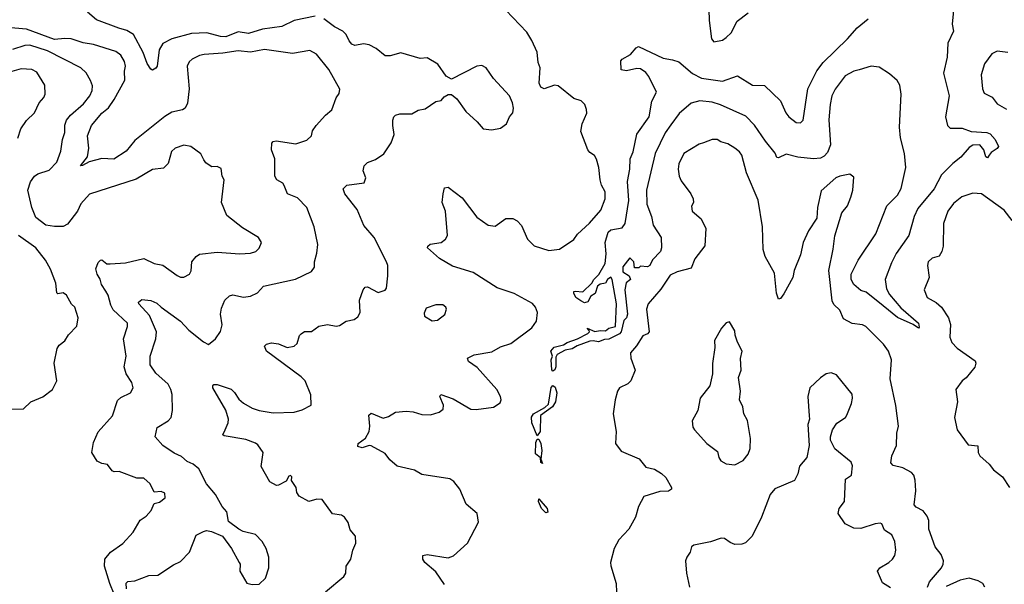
# Model space of a CAD drawing. Extents: x 2056909 to 2160450, y 827444 to 1016825.
# Tile 404 of 501: x 2093876 to 2099505, y 974300 to 977530. Entities that reach past the tile are written whole.
import ezdxf

# ---------------------------------------------------------------- set-up
doc = ezdxf.new("R2010")
doc.units = 0

msp = doc.modelspace()

# ---------------------------------------------------------------- linework, layer by layer
at = {"layer": '0CON10XD'}
for points in [[(2097812.5, 977715), (2097818.2, 977525), (2097831.4, 977421.4), (2097845, 977403.8), (2097893.9, 977413.9), (2097915, 977428.6), (2097942.9, 977455), (2097977.9, 977522.1), (2098040.8, 977569.2)], [(2099222, 977665), (2099206.9, 977505), (2099215.4, 977465), (2099182.3, 977395), (2099178.5, 977315), (2099157.7, 977225), (2099190.4, 977095), (2099169.5, 976975), (2099181.1, 976925), (2099195, 976910.5), (2099265, 976908.9), (2099315, 976891), (2099405, 976885.3), (2099425, 976876.6), (2099453.5, 976845), (2099472.9, 976805), (2099465, 976793.1), (2099429.3, 976770.7), (2099419.2, 976755), (2099409.5, 976740.5), (2099398.8, 976745), (2099388.2, 976785), (2099365, 976813.6), (2099325, 976812.5), (2099305, 976799.4), (2099257, 976743), (2099211.7, 976708.3), (2099146.6, 976643.4), (2099105, 976562.5), (2099010, 976450), (2098989.4, 976405), (2098959.2, 976295), (2098886.6, 976193.4), (2098859.7, 976140.3), (2098824.2, 976045), (2098830.9, 975990.9), (2098848.5, 975958.5), (2098912.8, 975882.8), (2099014.4, 975795), (2099018.9, 975771.1), (2099015, 975766.2), (2098985, 975787.1), (2098895, 975826.4), (2098812.5, 975892.5), (2098715, 975970.8), (2098685, 975980.8), (2098645, 976016), (2098630, 976045), (2098630.6, 976075), (2098669.6, 976155), (2098771.1, 976305), (2098833.2, 976465), (2098895, 976526.2), (2098914.7, 976565), (2098942.8, 976685), (2098934.7, 976765), (2098912.4, 976855), (2098905.3, 976915), (2098915.3, 977105), (2098907.7, 977155), (2098892.4, 977182.4), (2098849.8, 977219.8), (2098789.2, 977259.2), (2098743.6, 977263.6), (2098676.1, 977243.9), (2098644.1, 977235.9), (2098595, 977210), (2098537.9, 977132.1), (2098519.4, 977095), (2098509.2, 977045), (2098502.7, 976957.3), (2098512, 976815), (2098495, 976770.9), (2098475, 976748.8), (2098455, 976738.5), (2098414.8, 976734.8), (2098325, 976743.1), (2098258.1, 976761.9), (2098215, 976740), (2098205, 976742.5), (2098195.8, 976765.8), (2098139.2, 976835), (2098076.9, 976926.9), (2098028.2, 976978.2), (2097883.6, 977043.6), (2097835, 977057.5), (2097765, 977065.3), (2097715, 977051.8), (2097645.8, 976994.2), (2097598.3, 976928.3), (2097567, 976883), (2097508.5, 976765), (2097459.2, 976555), (2097461.9, 976475), (2097487.7, 976405), (2097498, 976355), (2097544.2, 976285), (2097545.8, 976225), (2097540, 976205), (2097494.2, 976155.8), (2097478, 976125), (2097465, 976116.7), (2097425, 976120), (2097415, 976110), (2097391.7, 976111.7), (2097387.5, 976145), (2097365, 976167.5), (2097324.1, 976115.9), (2097325, 976087.5), (2097360, 976065), (2097367.5, 976045), (2097342.5, 976025), (2097336.7, 975985), (2097351.6, 975845), (2097345.2, 975824.8), (2097330, 975810), (2097315, 975744.5), (2097305, 975734), (2097245, 975703.5), (2097218.8, 975701.2), (2097185, 975688), (2097154.1, 975694.1), (2097135, 975691.1), (2097063.8, 975665), (2097035, 975648.1), (2096995, 975640.6), (2096949.4, 975615), (2096940.5, 975599.5), (2096941.2, 975545), (2096935, 975528), (2096925, 975520), (2096917.5, 975527.5), (2096914.4, 975585), (2096921.5, 975605), (2096913.1, 975635), (2096932.4, 975657.6), (2096985, 975669.4), (2097005.4, 975684.6), (2097065, 975705.5), (2097123.8, 975735), (2097133.3, 975745), (2097132.5, 975752.5), (2097120, 975765), (2097165, 975745.7), (2097195, 975751.9), (2097225, 975750), (2097244.1, 975765.9), (2097282.5, 975775), (2097288.9, 975905), (2097263.3, 976045), (2097255, 976057.5), (2097237.5, 976045), (2097225, 976022.5), (2097195, 976018), (2097178.8, 976005), (2097165.9, 975964.1), (2097141.4, 975948.6), (2097125, 975916.7), (2097105, 975911.2), (2097085, 975922), (2097055, 975942), (2097044, 975965), (2097043.8, 975975), (2097052.7, 975977.3), (2097096.4, 975973.6), (2097147.6, 976022.4), (2097158.8, 976045), (2097187.9, 976072.1), (2097222.9, 976135), (2097230, 976190), (2097223, 976255), (2097240.8, 976315), (2097255, 976328.3), (2097320.4, 976339.6), (2097337.5, 976365), (2097359.6, 976495), (2097351, 976605), (2097363.6, 976675), (2097365.6, 976735), (2097382.9, 976775), (2097403.8, 976875), (2097474.3, 976975), (2097490.5, 977065), (2097516.5, 977115), (2097472.5, 977205), (2097455, 977228.6), (2097425, 977248.6), (2097405, 977251.9), (2097345, 977237.5), (2097315, 977242.5), (2097312.5, 977295), (2097320, 977305), (2097368.8, 977331.2), (2097400.5, 977369.5), (2097413.8, 977376.2), (2097555, 977310.9), (2097609.1, 977300.9), (2097645, 977288.6), (2097722.8, 977222.8), (2097775, 977196.2), (2097895, 977178.5), (2097979.5, 977209.5), (2098065, 977155.5), (2098135, 977154), (2098225, 977065.3), (2098256.9, 976996.9), (2098273.9, 976973.9), (2098315, 976942.7), (2098340, 976940), (2098354.6, 976955.4), (2098382.1, 977135), (2098432.9, 977237.1), (2098468.9, 977285), (2098609.4, 977420.6), (2098665, 977483.9), (2098726.8, 977535)], [(2095565, 977550.3), (2095445.8, 977525), (2095375, 977490.5), (2095263.4, 977476.6), (2095185, 977452), (2095125, 977461.1), (2095055, 977431.8), (2095025, 977433.6), (2094945.3, 977454.7), (2094858.2, 977451.8), (2094745, 977421.1), (2094695, 977394.4), (2094673.1, 977356.9), (2094661.9, 977265), (2094655, 977252), (2094635, 977241.2), (2094625, 977246.7), (2094605, 977280), (2094582.9, 977342.9), (2094527.1, 977445), (2094488.6, 977468.6), (2094442, 977482), (2094315, 977530), (2094263.2, 977573.2)], [(2096305, 974299.2), (2096255, 974372.5), (2096192.5, 974425), (2096181.2, 974445), (2096180, 974465), (2096205, 974470.8), (2096325, 974451.5), (2096357, 974463), (2096437.1, 974535), (2096500, 974655), (2096491.2, 974705), (2096428.5, 974758.5), (2096392.5, 974845), (2096358.8, 974888.8), (2096335, 974903.3), (2096175, 974929.2), (2096132.9, 974952.9), (2096035, 974977.1), (2095992.1, 975012.1), (2095965, 975048), (2095885, 975092.2), (2095875, 975094.4), (2095835, 975081.8), (2095809.5, 975089.5), (2095811.2, 975105), (2095853.5, 975136.5), (2095874.4, 975175), (2095878.1, 975205), (2095872, 975268), (2095885, 975278.8), (2095955, 975250), (2095985, 975260), (2096025, 975284.4), (2096085, 975291.1), (2096125, 975287.8), (2096175, 975271.9), (2096225, 975270.6), (2096275, 975285.7), (2096297.8, 975302.2), (2096298.9, 975325), (2096278.8, 975375), (2096284, 975386), (2096355, 975360.5), (2096455, 975302.2), (2096485, 975300), (2096585.9, 975314.1), (2096622.3, 975337.7), (2096628.8, 975355), (2096624.2, 975375), (2096604.2, 975415), (2096490.8, 975540.8), (2096442, 975575), (2096436.2, 975595), (2096475, 975613.8), (2096575, 975630), (2096625, 975659.4), (2096685, 975677.5), (2096805, 975767.5), (2096830, 975805), (2096835.7, 975855), (2096826, 975885), (2096807.6, 975907.6), (2096704, 975964), (2096606.6, 975996.6), (2096468, 976085), (2096350.5, 976120.5), (2096276, 976165), (2096208, 976225), (2096210, 976235), (2096223.8, 976246.2), (2096285, 976256.2), (2096310, 976275), (2096321.2, 976295), (2096310.8, 976435), (2096291.2, 976485), (2096297.5, 976535), (2096305, 976567.5), (2096325, 976572.5), (2096405, 976512), (2096490.2, 976400.2), (2096555, 976354), (2096595, 976350), (2096655, 976393.3), (2096695, 976393.8), (2096720.5, 976380.5), (2096745, 976353.8), (2096779.2, 976275), (2096816.8, 976236.8), (2096900.5, 976210.5), (2096962.7, 976217.3), (2097045, 976273.8), (2097065.8, 976304.2), (2097134.4, 976365.6), (2097198.7, 976441.3), (2097222.5, 976505), (2097224, 976545), (2097203.2, 976583.2), (2097194.3, 976615), (2097186.9, 976685), (2097173.2, 976733.2), (2097162.7, 976752.7), (2097135, 976770), (2097123.8, 976785), (2097085, 976890), (2097092, 976935), (2097118.8, 976995), (2097116.1, 977016.1), (2097106.7, 977045), (2097086.4, 977066.4), (2097045, 977078.6), (2096955, 977152.5), (2096934.5, 977155.5), (2096875, 977134.2), (2096855, 977143.8), (2096846.7, 977166.7), (2096852.2, 977255), (2096840.6, 977285), (2096834.4, 977345), (2096805, 977410.8), (2096775, 977458.5), (2096654.7, 977584.7)], [(2095625, 974257.5), (2095730, 974345), (2095741.2, 974365), (2095742.9, 974405), (2095770, 974445), (2095780, 974495), (2095797.1, 974535), (2095795.7, 974575), (2095765, 974611.2), (2095753.3, 974653.3), (2095733.3, 974685), (2095715, 974695.7), (2095665, 974704), (2095605.8, 974785.8), (2095575, 974787.5), (2095530, 974775), (2095474.3, 974804.3), (2095461.2, 974825), (2095457.5, 974855), (2095430, 974895), (2095432.5, 974915), (2095425, 974922.5), (2095415, 974920), (2095398.8, 974891.2), (2095355, 974868), (2095345, 974866.2), (2095305.8, 974885.8), (2095255.8, 974975), (2095267.5, 975055), (2095237.8, 975097.8), (2095225, 975108.6), (2095168.2, 975128.2), (2095045, 975150), (2095036.7, 975155), (2095050, 975185), (2095068.6, 975225), (2095069.4, 975245), (2095055, 975296.7), (2094981.2, 975425), (2094980, 975435), (2094986.7, 975443.3), (2095005, 975442.5), (2095085, 975416.4), (2095105, 975398.1), (2095129.5, 975359.5), (2095155, 975336.5), (2095205, 975307.5), (2095245, 975295.5), (2095325, 975280.9), (2095445, 975285.6), (2095492, 975298), (2095543.3, 975325), (2095541.4, 975385), (2095507.3, 975465), (2095485, 975488.2), (2095288, 975635), (2095276.4, 975663.6), (2095286.7, 975675), (2095315, 975681.4), (2095356.3, 975676.3), (2095405, 975654.4), (2095445, 975662.5), (2095462.7, 975677.3), (2095476.1, 975723.9), (2095485.9, 975734.1), (2095505, 975746), (2095545, 975746.7), (2095587, 975777), (2095635, 975785.8), (2095685, 975776.2), (2095705, 975781.2), (2095742.5, 975805), (2095787.5, 975815), (2095809.5, 975830.5), (2095822, 975855), (2095818, 975925), (2095840, 975985), (2095850.7, 975999.3), (2095865, 976002.5), (2095925, 975970), (2095965, 975982.5), (2095972.5, 975995), (2095981.2, 976065), (2095980, 976125), (2095974, 976145), (2095901.9, 976285), (2095843.3, 976353.3), (2095805.3, 976445.3), (2095734.2, 976535), (2095726.4, 976563.6), (2095745.8, 976584.2), (2095845, 976596.7), (2095855.8, 976625), (2095838.9, 976665), (2095845.4, 976694.6), (2095865, 976713.1), (2095910.3, 976729.7), (2095957.9, 976762.1), (2096000, 976825), (2096017.3, 976872.7), (2096008.5, 976925), (2096008.5, 976955), (2096015.5, 976974.5), (2096025.5, 976984.5), (2096048.7, 976991.3), (2096118.3, 976991.7), (2096155, 977012), (2096195, 977020), (2096255, 977062.5), (2096285, 977067.5), (2096302, 977088), (2096325, 977102.5), (2096345, 977102.5), (2096375, 977077.5), (2096426.2, 977005), (2096492.5, 976945), (2096525, 976906.7), (2096575, 976900.8), (2096625, 976908.8), (2096658.8, 976935), (2096675.9, 976974.1), (2096695, 976997.5), (2096699.2, 977025), (2096694, 977055), (2096676, 977095), (2096585, 977193.3), (2096543.9, 977253.9), (2096518.3, 977268.3), (2096490, 977265), (2096345, 977190), (2096315, 977207.5), (2096266.7, 977275), (2096205, 977311.2), (2096165, 977308.8), (2096055, 977340), (2095995, 977323.3), (2095965, 977323.1), (2095915, 977365.6), (2095875, 977387.3), (2095842.1, 977392.1), (2095792.3, 977382.3), (2095775, 977390), (2095758.9, 977408.9), (2095741.8, 977445), (2095724.3, 977465), (2095675, 977488.7), (2095615, 977535.3)], [(2094486.8, 974275), (2094485, 974306.9), (2094495, 974316.5), (2094535, 974321.2), (2094615, 974350.9), (2094665, 974352.9), (2094755, 974411.4), (2094795, 974430), (2094846.7, 974485), (2094885, 974581.2), (2094926.7, 974603.3), (2094945, 974608.1), (2094973.5, 974603.5), (2095035, 974576.2), (2095088, 974505), (2095130.8, 974425), (2095135.8, 974415), (2095134.3, 974375), (2095175, 974306.2), (2095205, 974300), (2095245, 974302), (2095281.2, 974335), (2095301.2, 974395), (2095300, 974455), (2095286.1, 974506.1), (2095262.5, 974545), (2095225, 974586), (2095153.3, 974603.3), (2095128.8, 974615), (2095070, 974660), (2095060.8, 974715), (2095034.3, 974745), (2094995, 974813.8), (2094944.6, 974874.6), (2094900.7, 974960.7), (2094867.5, 974987.5), (2094833.1, 975003.1), (2094801.4, 975031.4), (2094760.1, 975050.1), (2094694.5, 975095), (2094651.1, 975145), (2094662.1, 975197.9), (2094725, 975236), (2094742.5, 975255), (2094748.9, 975295), (2094747.1, 975387.1), (2094740.9, 975415), (2094724.7, 975444.7), (2094655, 975508.6), (2094621.8, 975555), (2094621.8, 975605), (2094655.4, 975704.6), (2094658.5, 975745), (2094618.1, 975838.1), (2094557.5, 975905), (2094555.8, 975915), (2094575, 975930), (2094625, 975923.8), (2094659.3, 975909.3), (2094685.6, 975885), (2094795, 975805.5), (2094843.5, 975753.5), (2094926.6, 975686.6), (2094955, 975672), (2094995.4, 975704.6), (2095023.6, 975746.4), (2095033.5, 975785), (2095024.6, 975845), (2095030.2, 975879.8), (2095049.4, 975925), (2095075, 975951.4), (2095095, 975956.7), (2095155, 975943.1), (2095195, 975948.6), (2095235, 975968), (2095270, 976005), (2095453.1, 976046.9), (2095545, 976090), (2095562.5, 976115), (2095562.5, 976145), (2095575.6, 976195), (2095580, 976245), (2095559.4, 976345), (2095517.8, 976455), (2095465, 976510.6), (2095408, 976535), (2095388.3, 976581.7), (2095380, 976595), (2095347.1, 976615), (2095335.4, 976635.4), (2095334.6, 976734.6), (2095315.6, 976785), (2095317, 976823), (2095325.8, 976834.2), (2095343.2, 976836.8), (2095455, 976819.4), (2095518.3, 976841.7), (2095543.8, 976865), (2095550.8, 976895), (2095572, 976925), (2095624, 976985), (2095661.2, 977015), (2095685, 977083.3), (2095701.7, 977108.3), (2095706.4, 977133.6), (2095643.3, 977245), (2095573.8, 977333.8), (2095535, 977353.1), (2095435, 977337.7), (2095275, 977360), (2095195.3, 977344.7), (2095125, 977352.1), (2095038.1, 977338.1), (2094931.1, 977331.1), (2094905, 977325.5), (2094862.5, 977305), (2094845, 977288.6), (2094832.9, 977265), (2094844.6, 977135.4), (2094835, 977052.5), (2094822.9, 977025), (2094806.7, 977015), (2094745, 977001.1), (2094705, 976976.2), (2094535, 976840), (2094485, 976778.2), (2094415, 976732.9), (2094345, 976735.8), (2094272.6, 976717.4), (2094235, 976695.8), (2094223.1, 976695), (2094264.6, 976745.4), (2094270.9, 976795), (2094264.4, 976865), (2094286.5, 976925), (2094345, 976996.4), (2094383.2, 977026.8), (2094416.7, 977073.3), (2094476.9, 977185), (2094474.7, 977235.3), (2094480.8, 977265), (2094475, 977290.8), (2094455, 977326.7), (2094425, 977348.2), (2094298.5, 977388.5), (2094238.1, 977398.1), (2094170.5, 977420.5), (2094135, 977423.2), (2094075, 977416.5), (2093915, 977476.3), (2093805, 977485.6)], [(2094416.5, 974245), (2094391.2, 974305), (2094361.8, 974405), (2094363.1, 974445), (2094395, 974484.2), (2094465, 974533.3), (2094525, 974598.8), (2094565, 974666.7), (2094599.2, 974690.8), (2094627, 974723), (2094645, 974762.5), (2094675, 974770), (2094707.5, 974795), (2094705, 974822.5), (2094685, 974831.2), (2094645, 974826.7), (2094622.5, 974875), (2094585, 974906.7), (2094545, 974907.5), (2094445, 974945.8), (2094416.9, 974943.1), (2094405, 974948.9), (2094378.8, 974985), (2094345, 974991.9), (2094319.2, 975005), (2094289.4, 975055), (2094298.7, 975111.3), (2094325, 975173.3), (2094407.1, 975265), (2094435, 975351.2), (2094455, 975369.2), (2094508.8, 975395), (2094525.7, 975425), (2094516.7, 975455), (2094484.3, 975504.2), (2094473.4, 975545), (2094484.6, 975604.6), (2094469.4, 975705), (2094491.9, 975775), (2094491.9, 975795), (2094410.4, 975870.4), (2094396.8, 975896.8), (2094381.6, 975955), (2094368, 975978), (2094344.2, 976015), (2094335.6, 976045.6), (2094318.2, 976075), (2094311.8, 976105), (2094325, 976140.8), (2094337.5, 976155), (2094345, 976156.9), (2094375, 976134.6), (2094393.7, 976133.7), (2094481.3, 976138.7), (2094585, 976164), (2094645, 976136), (2094695, 976125.7), (2094776.4, 976066.4), (2094795, 976057.5), (2094815, 976057.5), (2094847.5, 976075), (2094856.1, 976093.9), (2094860, 976145), (2094884.3, 976175.7), (2094905, 976188.8), (2095005, 976200.8), (2095135, 976190.8), (2095195, 976194.4), (2095226.7, 976205), (2095245, 976223.3), (2095258.8, 976255), (2095241.2, 976285), (2095149.1, 976339.1), (2095060.3, 976410.3), (2095030.6, 976485), (2095046, 976615), (2095033.8, 976635), (2095028.8, 976678.8), (2095005, 976690), (2094975, 976688.8), (2094965, 976693.8), (2094941.1, 976711.1), (2094929.4, 976729.4), (2094912.1, 976762.1), (2094855.5, 976805.5), (2094815, 976811.9), (2094765, 976795.6), (2094743.7, 976776.3), (2094725, 976707.5), (2094698.3, 976681.7), (2094635, 976674), (2094541.1, 976618.9), (2094275, 976532), (2094225, 976476), (2094206.7, 976435), (2094149.5, 976360.5), (2094125, 976347.8), (2094075, 976347.3), (2094025, 976354.4), (2093968.7, 976398.7), (2093945.6, 976455), (2093922.7, 976555), (2093938.2, 976601.8), (2093960.8, 976635), (2093980.6, 976649.4), (2094045, 976668.6), (2094089.4, 976715), (2094112.3, 976777.7), (2094120.4, 976845), (2094134.7, 976885), (2094133.6, 976926.4), (2094142.9, 976955), (2094165.7, 976984.3), (2094240.3, 977049.7), (2094277.7, 977095), (2094291.3, 977125), (2094291.9, 977151.9), (2094281.5, 977181.5), (2094255.4, 977225.4), (2094225.4, 977255.4), (2094035, 977352.4), (2093935, 977384.2), (2093905, 977382.1), (2093835, 977359.8)], [(2099525, 977342.5), (2099465, 977350), (2099434.4, 977335.6), (2099392.1, 977277.9), (2099373.1, 977215), (2099380, 977135), (2099389.7, 977109.7), (2099435, 977086.2), (2099465, 977048.8), (2099518.3, 977018.3)], [(2093865, 976853.3), (2093882, 976905), (2093915, 976953.8), (2093961.7, 976998.3), (2093988, 977055), (2094013.8, 977085), (2094022, 977105), (2094020.8, 977155), (2093975, 977230), (2093945, 977245.7), (2093885, 977248.5), (2093735, 977207.5)], [(2099065.7, 974285), (2099078.1, 974315), (2099146.9, 974395), (2099156.6, 974415), (2099156.9, 974435), (2099145, 974471.9), (2099110.2, 974515), (2099074.5, 974615), (2099073.3, 974665), (2099065, 974689.4), (2099041.5, 974721.5), (2099001.7, 974741.7), (2098990, 974755), (2098998.6, 974835), (2098995.9, 974895.9), (2098987.3, 974925), (2098975, 974940), (2098925, 974966.2), (2098870, 974980), (2098856.7, 974995), (2098863.1, 975035), (2098888.1, 975095), (2098890, 975165), (2098900, 975205), (2098884.2, 975324.2), (2098853.3, 975475), (2098860.3, 975585), (2098843.5, 975633.5), (2098814, 975675), (2098713.3, 975775), (2098694.2, 975784.2), (2098635, 975792.2), (2098585, 975820), (2098565, 975868), (2098530.6, 975900.6), (2098521.5, 975921.5), (2098502.1, 976095), (2098527.3, 976217.3), (2098535.7, 976294.3), (2098576.2, 976425), (2098608, 976465), (2098628, 976515), (2098639.2, 976555), (2098645, 976630), (2098623, 976647), (2098565, 976635.8), (2098541.2, 976625), (2098458.8, 976551.2), (2098438, 976455), (2098433.8, 976395), (2098385, 976322.5), (2098354.5, 976255.5), (2098340, 976185), (2098304.3, 976095), (2098295.8, 976055), (2098245, 975961.2), (2098225, 975936.2), (2098215, 975932.5), (2098202.5, 975965), (2098190.8, 976080.8), (2098137.3, 976175), (2098126.2, 976215), (2098123.2, 976345), (2098097.6, 976497.6), (2098032.2, 976655), (2098004.3, 976755), (2097992, 976775), (2097965, 976795.8), (2097925, 976820), (2097885, 976830.8), (2097864.1, 976844.1), (2097835, 976844.2), (2097785, 976825.8), (2097761.7, 976818.3), (2097673.8, 976765), (2097644.2, 976705.8), (2097640, 976675), (2097645.8, 976635), (2097657.6, 976607.6), (2097712.5, 976535), (2097726.4, 976506.4), (2097727.5, 976485), (2097717, 976463), (2097720, 976435), (2097771.7, 976391.7), (2097799.2, 976335), (2097793.4, 976236.6), (2097736.9, 976163.1), (2097715, 976109.2), (2097635, 976088.5), (2097595, 976068.9), (2097541.6, 975988.4), (2097468.5, 975905), (2097459.1, 975875), (2097474.3, 975745), (2097466.1, 975733.9), (2097438.7, 975721.3), (2097403.1, 975665), (2097368.6, 975625), (2097370, 975595), (2097394, 975525), (2097370, 975465), (2097353.2, 975446.8), (2097306.2, 975425), (2097294.4, 975405), (2097280, 975355), (2097269.4, 975275), (2097285.9, 975174.1), (2097282, 975105), (2097315, 975062), (2097417.9, 975017.9), (2097455, 974970.6), (2097505, 974960), (2097545, 974934.2), (2097570.5, 974910.5), (2097602.9, 974855), (2097602.5, 974845), (2097586.2, 974833.8), (2097535, 974831.1), (2097445, 974802.5), (2097414.2, 974745.8), (2097397.1, 974685), (2097359.5, 974615), (2097301.5, 974555), (2097275.5, 974505), (2097254.5, 974425), (2097255.5, 974405.5), (2097285.7, 974305.7), (2097288.8, 974255)], [(2099550.9, 976380.9), (2099505, 976440.4), (2099375, 976534.5), (2099325, 976537.5), (2099263.1, 976516.9), (2099215, 976478.6), (2099182.5, 976435), (2099158.1, 976365), (2099155.6, 976235), (2099148.6, 976205), (2099133, 976177), (2099093.2, 976166.8), (2099070, 976145), (2099066, 976125), (2099075.8, 976055), (2099047.5, 975985), (2099065, 975941.2), (2099115, 975912.5), (2099146, 975885), (2099186, 975825), (2099197.3, 975787.3), (2099194.2, 975715), (2099204.4, 975684.4), (2099235, 975651.4), (2099339.4, 975579.4), (2099342.9, 975565), (2099336.9, 975543.1), (2099288.1, 975481.9), (2099264.2, 975465), (2099227.5, 975415), (2099238.1, 975345), (2099220, 975255), (2099236.4, 975185), (2099298.5, 975098.5), (2099353.3, 975093.3), (2099356.5, 975055), (2099365, 975035.8), (2099418.3, 974988.3), (2099443.3, 974955), (2099495.7, 974915.7), (2099534.3, 974854.3)], [(2093825, 975302), (2093897.5, 975305), (2093940, 975345), (2094007.8, 975372.2), (2094063.8, 975415), (2094088, 975465), (2094074, 975565), (2094091.2, 975648.8), (2094102.3, 975667.7), (2094135, 975693.3), (2094155, 975726.7), (2094202.3, 975777.7), (2094211.2, 975825), (2094191.2, 975885), (2094173.1, 975903.1), (2094144.2, 975955), (2094125, 975968.1), (2094095, 975962.9), (2094087.7, 975967.7), (2094083.4, 976023.4), (2094053, 976103), (2094023.8, 976155), (2093969.2, 976225), (2093870, 976295)], [(2096235, 975806.7), (2096265, 975811.2), (2096305.8, 975844.2), (2096316.2, 975875), (2096313.3, 975885), (2096295, 975898.8), (2096255, 975898.8), (2096200.7, 975879.3), (2096188.3, 975851.7), (2096190, 975835), (2096235, 975806.7)], [(2097965, 974984), (2098011.9, 975008.1), (2098040, 975045), (2098052.4, 975077.6), (2098053.8, 975135), (2098037.2, 975237.2), (2098016.2, 975275), (2098011.2, 975315), (2097991.2, 975355), (2097996.2, 975405), (2097986.1, 975483.9), (2098000, 975525), (2097997.7, 975592.3), (2098006, 975635), (2097980.8, 975685), (2097966.7, 975725), (2097965, 975750), (2097935, 975802.5), (2097915, 975796.7), (2097887.5, 975765), (2097847.5, 975695), (2097850, 975655), (2097837, 975563), (2097836.7, 975505), (2097822.5, 975435), (2097766.7, 975365), (2097753.3, 975295), (2097720, 975235), (2097725, 975200), (2097733.3, 975185), (2097803.8, 975105), (2097865, 975060), (2097873.8, 975025), (2097885, 975006.7), (2097915, 974990), (2097965, 974984)], [(2098855, 974281.2), (2098809.4, 974309.4), (2098780, 974375), (2098793.3, 974395), (2098846, 974425), (2098866.3, 974443.7), (2098879.4, 974465), (2098884.4, 974495), (2098878.5, 974545), (2098863, 974583), (2098820.3, 974610.3), (2098805.8, 974645.8), (2098795, 974650), (2098766.1, 974646.1), (2098685, 974619.4), (2098645, 974622.5), (2098595, 974646.2), (2098555.7, 974705.7), (2098560.6, 974735), (2098590.8, 974775), (2098597.5, 974902.5), (2098631.2, 974925), (2098637.3, 974977.3), (2098629.7, 974999.7), (2098535.7, 975075.7), (2098512, 975125), (2098511.2, 975145), (2098523.8, 975185), (2098547.7, 975222.3), (2098596.7, 975255), (2098605, 975267.5), (2098632, 975335), (2098638, 975365), (2098635, 975387.5), (2098545, 975498.8), (2098515, 975510), (2098486.4, 975503.6), (2098455, 975482.5), (2098394, 975425), (2098382, 975375), (2098389.2, 975265), (2098390.8, 975245), (2098381.2, 975215), (2098390, 975095), (2098375.7, 975025), (2098335, 974976.2), (2098325, 974933.3), (2098305.8, 974895), (2098194.3, 974845.7), (2098166, 974815), (2098117.5, 974685), (2098064.3, 974575), (2098025, 974538.5), (2098005, 974529.6), (2097965, 974528.5), (2097938.8, 974538.8), (2097905, 974562.9), (2097885.9, 974564.1), (2097825, 974543.8), (2097730, 974525), (2097717.5, 974515), (2097710, 974485), (2097690, 974455), (2097683.3, 974435), (2097688, 974365), (2097705.7, 974285)], [(2096835, 975150), (2096804.3, 975224.3), (2096803, 975257), (2096814.3, 975275.7), (2096878.3, 975311.7), (2096898.7, 975331.3), (2096914.6, 975425.4), (2096925, 975438.6), (2096937.4, 975427.4), (2096947.3, 975395), (2096939.6, 975345), (2096921.9, 975315), (2096853.6, 975266.4), (2096852.2, 975175), (2096835, 975150)], [(2096865, 974991.2), (2096855, 974997.5), (2096853, 975023), (2096825, 975047.5), (2096827.8, 975112.2), (2096835, 975131.2), (2096845, 975130), (2096855.3, 975105.3), (2096860.4, 975065), (2096855.8, 975015.8), (2096865, 974991.2)], [(2096885, 974709.2), (2096859.4, 974735), (2096842.9, 974775), (2096845, 974790), (2096891.4, 974735), (2096895, 974712.5), (2096885, 974709.2)], [(2099393.1, 974285), (2099381.9, 974305), (2099355, 974321.1), (2099305, 974335.3), (2099252, 974325), (2099172.1, 974287.9)]]:
    msp.add_lwpolyline(points, dxfattribs=at)

doc.saveas('drawing.dxf')
